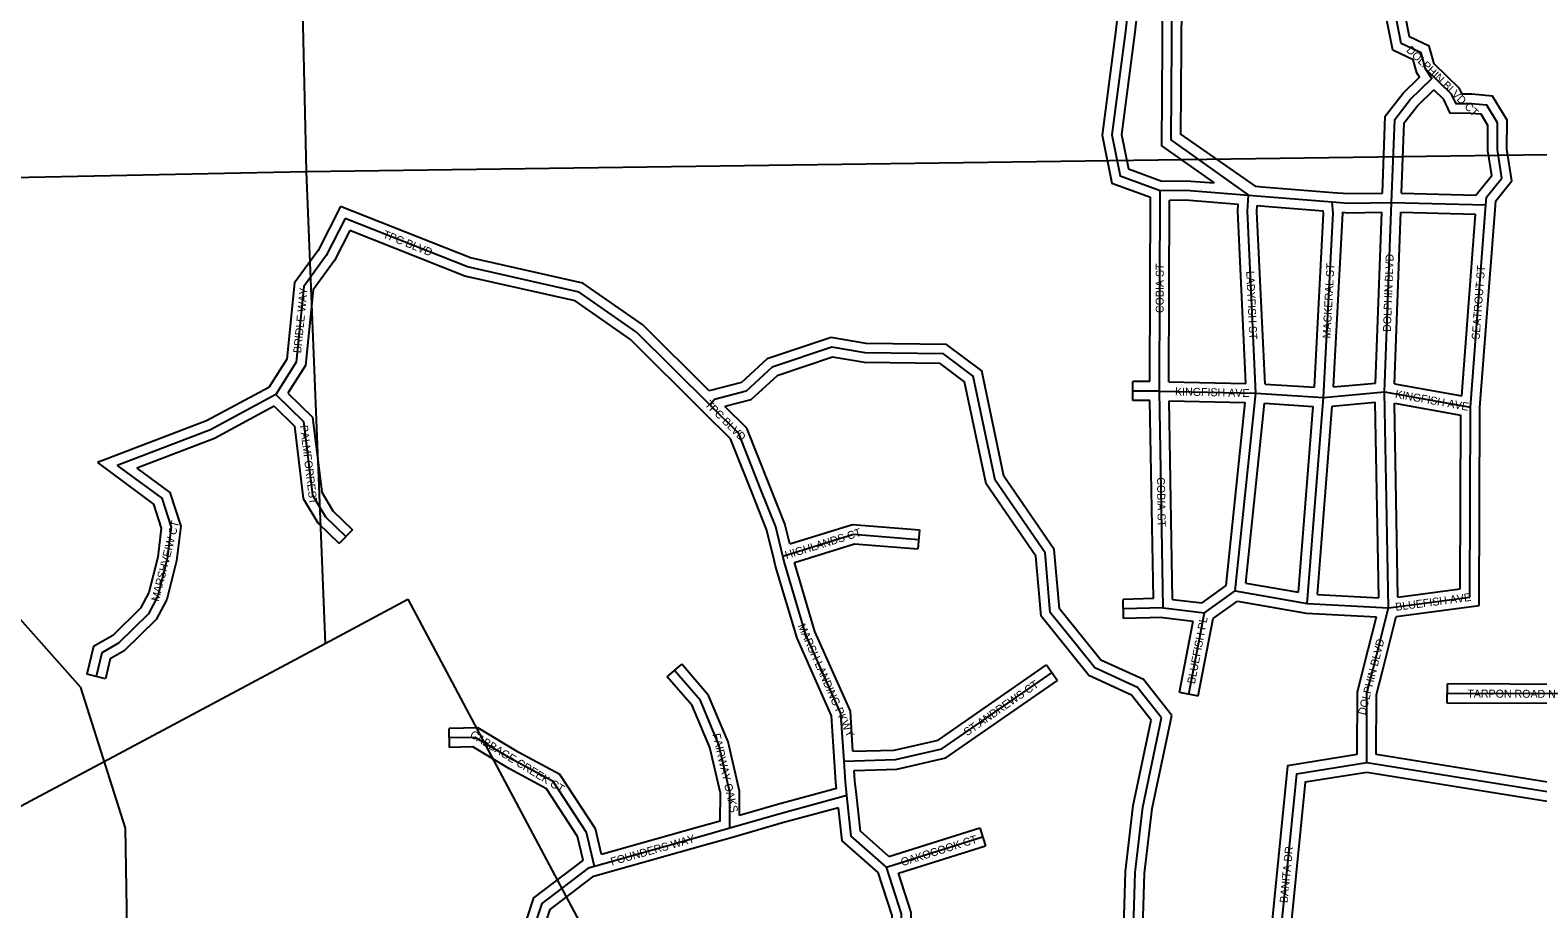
# Model space of a CAD drawing. Extents: x 418523 to 616617, y 1878279 to 2196743.
# Drawn here: x 528234 to 532974, y 2144434 to 2147195 of the extents above; entities that cross this region are included whole.
import ezdxf

# ---------------------------------------------------------------- set-up
doc = ezdxf.new("R2010")
doc.units = 0
for name, color, linetype in [('Level 1', 7, 'Continuous'), ('Level 31', 7, 'Continuous'), ('Level 32', 7, 'Continuous'), ('Level 34', 7, 'Continuous'), ('Level 7', 7, 'Continuous')]:
    doc.layers.add(name, color=color, linetype=linetype)

msp = doc.modelspace()

# ---------------------------------------------------------------- linework, layer by layer
at = {"layer": 'Level 1'}
for p, q in [((528994.118, 2151164.361), (529102.121, 2146750.126)), ((529102.121, 2146750.126), (534380.629, 2146823.435)), ((523683.255, 2146640.736), (529102.121, 2146750.126)), ((529102.121, 2146750.126), (529160.939, 2145267.663)), ((529160.939, 2145267.663), (529421.87, 2145406.895)), ((529421.87, 2145406.895), (531501.645, 2141501.797)), ((523746.09, 2142378.351), (529160.939, 2145267.663))]:
    msp.add_line(p, q, dxfattribs=at)
at = {"layer": 'Level 31'}
for p, q in [((532812.744, 2146670.338), (532861.265, 2146729.817)), ((531784.298, 2146060.703), (531786.467, 2146690.598)), ((532060.989, 2146625.642), (532064.319, 2146675.82)), ((532064.319, 2146675.82), (532117.359, 2146671.636)), ((532117.359, 2146671.636), (532327.308, 2146654.911)), ((532810.765, 2146645.615), (532812.744, 2146670.338)), ((532087.763, 2146054.201), (532060.989, 2146625.642)), ((532299.938, 2146040.741), (532330.66, 2146619.259)), ((532330.66, 2146619.259), (532327.308, 2146654.911)), ((532492.639, 2146058.264), (532514.571, 2146653.176)), ((532514.571, 2146653.176), (532810.765, 2146645.615)), ((532762.171, 2146010.061), (532810.765, 2146645.615)), ((531784.298, 2146060.703), (531700.925, 2146060.628)), ((531796.479, 2145379.48), (531784.298, 2146060.703)), ((531784.298, 2146060.703), (532087.763, 2146054.201)), ((532023.099, 2145432.887), (532087.763, 2146054.201)), ((532087.763, 2146054.201), (532299.938, 2146040.741)), ((532299.938, 2146040.741), (532492.639, 2146058.264)), ((532492.639, 2146058.264), (532762.171, 2146010.061)), ((532504.843, 2145379.586), (532492.639, 2146058.264)), ((530385.508, 2146034.649), (530371.864, 2146016.148)), ((530461.558, 2145927.096), (530371.864, 2146016.148)), ((532249.399, 2145393.193), (532299.938, 2146040.741)), ((532760.134, 2145413.625), (532762.171, 2146010.061)), ((530530.434, 2145754.106), (530461.558, 2145927.096)), ((531926.54, 2145363.756), (532023.099, 2145432.887)), ((532023.099, 2145432.887), (532249.399, 2145393.193)), ((531796.479, 2145379.48), (531671.091, 2145376.276)), ((531796.479, 2145379.48), (531926.54, 2145363.756)), ((532249.399, 2145393.193), (532504.843, 2145379.586)), ((532456.5, 2145188.455), (532504.843, 2145379.586)), ((532504.843, 2145379.586), (532760.134, 2145413.625)), ((531877.342, 2145108.62), (531926.54, 2145363.756)), ((532436.973, 2145111.42), (532456.5, 2145188.455)), ((532436.225, 2144893.212), (532436.973, 2145111.42)), ((533068.59, 2145109.256), (532689.62, 2145110.553)), ((533130.637, 2144781.727), (532436.225, 2144893.212)), ((530926.124, 2144565.296), (531228.691, 2144660.258))]:
    msp.add_line(p, q, dxfattribs=at)
for points in [[(531732.132, 2149160.207), (531727.81, 2147905.873), (531717.101, 2147547.316), (531677.348, 2147191.77), (531634.856, 2146866.054), (531660.621, 2146736.494), (531786.467, 2146690.598)], [(532621.485, 2147073.23), (532607.129, 2147123.103), (532544.387, 2147152.778), (532525.456, 2147249.946), (532544.932, 2147312.069), (532548.214, 2148270.731)], [(531823.649, 2147308.734), (531820.805, 2146849.773), (532064.319, 2146675.82)], [(532514.571, 2146653.176), (532524.306, 2146913.906), (532572.837, 2146976.293), (532640.643, 2147042.615), (532621.485, 2147073.23)], [(532861.265, 2146729.817), (532847.04, 2146818.604), (532847.33, 2146903.342), (532813.729, 2146958.737), (532765.428, 2146963.267), (532717.427, 2146963.431), (532703.005, 2146994.031), (532621.485, 2147073.23)], [(531786.467, 2146690.598), (531867.63, 2146691.409), (532064.319, 2146675.82)], [(532327.308, 2146654.911), (532377.507, 2146651.102), (532514.571, 2146653.176)], [(529224.08, 2146603.163), (529164.93, 2146486.266), (529094.481, 2146389.41), (529070.274, 2146151.281), (529005.808, 2146049.677)], [(530371.864, 2146016.148), (530140.549, 2146246.078), (529959.718, 2146371.82), (529609.454, 2146450.877), (529224.08, 2146603.163)], [(531525.734, 2145260.4), (531441.458, 2145365.069), (531424.734, 2145552.061), (531267.622, 2145781), (531198.64, 2146107.101), (531105.09, 2146177.253), (530859.721, 2146180.651), (530754.621, 2146198.474), (530567.13, 2146135.483), (530485.075, 2146060.123), (530385.508, 2146034.649)], [(529005.808, 2146049.677), (528800.461, 2145939.479), (528507.945, 2145827.409)], [(529005.808, 2146049.677), (529092.988, 2145964.995), (529121.543, 2145733.226), (529162.043, 2145665.437), (529226.25, 2145603.385)], [(528507.945, 2145827.409), (528647.798, 2145723.99), (528676.848, 2145633.33), (528664.81, 2145533.359), (528635.03, 2145417.086), (528605.46, 2145360.819), (528511.655, 2145268.775), (528459.125, 2145238.775), (528441.174, 2145163.92)], [(530600.754, 2145542.196), (530578.021, 2145634.651), (530530.434, 2145754.106)], [(530600.754, 2145542.196), (530822.691, 2145611.25), (531027.278, 2145594.536)], [(530792.74, 2144898.168), (530783.153, 2145047.312), (530673.161, 2145294.637), (530606.671, 2145518.171), (530600.754, 2145542.196)], [(531791.185, 2145033.997), (531715.72, 2145129.907), (531581.395, 2145191.471), (531525.734, 2145260.4)], [(530433.874, 2144687.391), (530433.951, 2144800.496), (530399.415, 2144949.727), (530341.157, 2145088.496), (530259.69, 2145182.975)], [(530792.74, 2144898.168), (530954.771, 2144903.06), (531100.793, 2144936.375), (531446.807, 2145176.298)], [(531696.311, 2144171.666), (531707.716, 2144548.767), (531731.793, 2144753.801), (531791.185, 2145033.997)], [(530008.68, 2144567.406), (529983.155, 2144673.692), (529878.546, 2144833.716), (529755.925, 2144899.61), (529633.33, 2144972.777), (529551.527, 2144970.883)], [(530801.839, 2144789.758), (530796.938, 2144833.418), (530792.74, 2144898.168)], [(532436.225, 2144893.212), (532215.032, 2144857.604), (532149.623, 2144203.197)], [(530801.839, 2144789.758), (530591.623, 2144732.665), (530433.874, 2144687.391)], [(530926.124, 2144565.296), (530815.61, 2144662.785), (530801.839, 2144789.758)], [(530433.874, 2144687.391), (530339.665, 2144660.443), (530008.68, 2144567.406)], [(530008.68, 2144567.406), (529988.764, 2144561.658), (529842.151, 2144450.521), (529783.095, 2144270.34), (529786.489, 2144247.779)], [(530973.797, 2144378.56), (530973.935, 2144418.201), (530926.124, 2144565.296)]]:
    msp.add_lwpolyline(points, dxfattribs=at)
at = {"layer": 'Level 32'}
for p, q in [((532779.001, 2146676.435), (532829.514, 2146738.356)), ((532841.904, 2146658.621), (532893.017, 2146721.277)), ((531754.401, 2146090.676), (531756.395, 2146669.631)), ((531814.4, 2146090.065), (531816.365, 2146660.893)), ((532085.38, 2146704.252), (532119.718, 2146701.544)), ((532119.742, 2146701.542), (532329.69, 2146684.817)), ((532545.685, 2146682.392), (532779.001, 2146676.435)), ((532840.679, 2146643.326), (532841.904, 2146658.621)), ((532056.293, 2146084.882), (532030.943, 2146625.934)), ((532030.944, 2146625.934), (532032.424, 2146648.252)), ((532091.036, 2146625.35), (532092.242, 2146643.522)), ((532116.474, 2146082.441), (532091.037, 2146625.35)), ((532092.243, 2146643.522), (532115.001, 2146641.728)), ((532114.977, 2146641.73), (532299.799, 2146627.006)), ((532271.588, 2146072.601), (532300.585, 2146618.646)), ((532300.585, 2146618.647), (532299.799, 2146627.006)), ((532331.735, 2146073.757), (532360.736, 2146619.871)), ((532360.736, 2146619.87), (532360.508, 2146622.305)), ((532463.632, 2146085.751), (532483.428, 2146622.701)), ((532523.58, 2146083.206), (532543.46, 2146622.427)), ((532543.46, 2146622.428), (532778.446, 2146616.428)), ((532734.788, 2146045.434), (532778.446, 2146616.428)), ((532792.17, 2146008.862), (532840.679, 2146643.326)), ((531754.4, 2146090.676), (531700.897, 2146090.628)), ((531700.953, 2146030.627), (531700.897, 2146090.628)), ((531814.4, 2146090.065), (532056.293, 2146084.882)), ((532116.474, 2146082.441), (532271.588, 2146072.601)), ((532331.735, 2146073.757), (532463.632, 2146085.751)), ((532523.58, 2146083.206), (532734.789, 2146045.434)), ((530435.995, 2145910.201), (530350.727, 2145994.858)), ((530487.123, 2145943.989), (530418.5, 2146012.122)), ((531754.83, 2146030.676), (531700.953, 2146030.627)), ((531765.951, 2145408.71), (531754.83, 2146030.676)), ((531826.009, 2145406.128), (531814.852, 2146030.041)), ((531814.852, 2146030.041), (532054.552, 2146024.905)), ((531994.658, 2145449.421), (532054.552, 2146024.905)), ((532055.835, 2145457.603), (532114.621, 2146022.436)), ((532114.621, 2146022.436), (532267.66, 2146012.727)), ((532222.059, 2145428.446), (532267.661, 2146012.727)), ((532281.701, 2145421.516), (532327.878, 2146013.157)), ((532327.878, 2146013.156), (532463.224, 2146025.464)), ((532474.268, 2145411.258), (532463.224, 2146025.464)), ((532523.291, 2146022.306), (532732.085, 2145984.964)), ((532534.234, 2145413.771), (532523.292, 2146022.305)), ((532790.045, 2145387.346), (532792.169, 2146008.863)), ((532730.224, 2145439.901), (532732.086, 2145984.964)), ((530502.562, 2145743.008), (530435.995, 2145910.201)), ((530558.307, 2145765.203), (530487.123, 2145943.989)), ((529247.098, 2145624.957), (529205.401, 2145581.812)), ((531029.72, 2145624.437), (531024.835, 2145564.636)), ((531918.56, 2145394.939), (531994.658, 2145449.421)), ((532055.835, 2145457.603), (532222.059, 2145428.446)), ((532534.234, 2145413.771), (532730.224, 2145439.903)), ((531765.952, 2145408.71), (531670.325, 2145406.267)), ((531671.858, 2145346.285), (531670.325, 2145406.267)), ((531826.008, 2145406.128), (531918.56, 2145394.94)), ((531953.733, 2145346.327), (532030.323, 2145401.161)), ((532030.323, 2145401.161), (532245.998, 2145363.331)), ((532281.702, 2145421.516), (532474.269, 2145411.258)), ((532528.947, 2145352.533), (532790.045, 2145387.346)), ((531795.055, 2145349.431), (531671.858, 2145346.285)), ((531795.055, 2145349.432), (531890.989, 2145337.835)), ((531847.885, 2145114.299), (531890.988, 2145337.834)), ((531906.8, 2145102.939), (531953.733, 2145346.327)), ((532245.997, 2145363.331), (532466.811, 2145351.568)), ((532427.416, 2145195.811), (532466.811, 2145351.569)), ((532485.585, 2145181.097), (532528.946, 2145352.533)), ((530236.97, 2145163.383), (530282.41, 2145202.566)), ((531429.712, 2145200.952), (531463.902, 2145151.645)), ((532406.985, 2145115.213), (532427.42, 2145195.826)), ((528470.347, 2145156.923), (528412, 2145170.916)), ((532466.961, 2145107.625), (532485.582, 2145181.082)), ((531847.885, 2145114.299), (531906.8, 2145102.939)), ((532406.314, 2144918.783), (532406.986, 2145115.214)), ((532466.315, 2144918.766), (532466.96, 2145107.624)), ((532689.518, 2145080.552), (532689.722, 2145140.553)), ((533093.458, 2145139.171), (532689.722, 2145140.553)), ((533043.725, 2145079.34), (532689.518, 2145080.552)), ((529552.222, 2144940.891), (529550.832, 2145000.876)), ((533093.21, 2144818.121), (532466.314, 2144918.766)), ((533108.791, 2144754.849), (532436.233, 2144862.826)), ((530933.284, 2144598.986), (531219.708, 2144688.882)), ((531219.708, 2144688.882), (531237.675, 2144631.634)), ((530964.025, 2144545.746), (531237.675, 2144631.634))]:
    msp.add_line(p, q, dxfattribs=at)
for points in [[(531702.028, 2149129.622), (531697.811, 2147906.372), (531687.15, 2147549.435), (531647.565, 2147195.378), (531604.47, 2146865.042), (531634.489, 2146714.091), (531756.395, 2146669.631)], [(531762.03, 2149129.996), (531757.809, 2147905.373), (531747.051, 2147545.198), (531707.132, 2147188.161), (531665.243, 2146867.066), (531686.754, 2146758.896), (531791.621, 2146720.651)], [(532593.82, 2147060.885), (532582.049, 2147101.779), (532517.842, 2147132.146), (532494.555, 2147251.67), (532514.947, 2147316.712), (532518.22, 2148272.68)], [(532648.11, 2147089.191), (532632.209, 2147144.428), (532570.932, 2147173.411), (532556.357, 2147248.224), (532574.917, 2147307.426), (532578.118, 2148242.455)], [(531793.649, 2147308.921), (531790.691, 2146831.536), (531956.465, 2146714.463)], [(531853.467, 2147279.148), (531850.92, 2146868.011), (532085.38, 2146704.252)], [(532893.016, 2146721.276), (532877.05, 2146820.941), (532877.36, 2146911.682), (532831.554, 2146987.198), (532766.882, 2146993.263), (532736.484, 2146993.367), (532727.82, 2147011.751), (532648.11, 2147089.191)], [(532485.655, 2146682.742), (532494.687, 2146924.691), (532550.406, 2146996.318), (532602.4, 2147047.174), (532593.82, 2147060.885)], [(532545.684, 2146682.393), (532553.925, 2146903.12), (532595.268, 2146956.267), (532646.87, 2147006.74)], [(532829.515, 2146738.356), (532817.032, 2146816.268), (532817.301, 2146895.001), (532795.904, 2146930.276), (532763.974, 2146933.271), (532698.37, 2146933.496), (532678.191, 2146976.311), (532646.87, 2147006.74)], [(531791.621, 2146720.651), (531868.667, 2146721.421), (531956.465, 2146714.463)], [(531816.366, 2146660.893), (531866.593, 2146661.396), (532032.424, 2146648.252)], [(532329.578, 2146684.826), (532378.417, 2146681.121), (532485.655, 2146682.742)], [(529209.664, 2146641.117), (529139.25, 2146501.962), (529065.454, 2146400.505), (529041.144, 2146161.369), (528984.691, 2146072.392)], [(530368.923, 2146061.371), (530159.834, 2146269.209), (529972.035, 2146399.795), (529618.322, 2146479.631), (529209.663, 2146641.117)], [(532360.508, 2146622.305), (532376.598, 2146621.084), (532483.428, 2146622.701)], [(529238.498, 2146565.207), (529190.61, 2146470.569), (529123.509, 2146378.315), (529099.404, 2146141.194), (529044.21, 2146054.201)], [(530350.714, 2145994.871), (530121.265, 2146222.947), (529947.4, 2146343.845), (529600.586, 2146422.123), (529238.499, 2146565.207)], [(531549.102, 2145279.215), (531470.53, 2145376.8), (531453.915, 2145562.558), (531295.737, 2145793.051), (531225.658, 2146124.338), (531115.272, 2146207.116), (530862.453, 2146210.617), (530752.209, 2146229.312), (530551.533, 2146161.891), (530470.335, 2146087.318), (530368.923, 2146061.371)], [(531502.366, 2145241.585), (531412.387, 2145353.338), (531395.553, 2145541.564), (531239.506, 2145768.948), (531171.623, 2146089.862), (531094.906, 2146147.391), (530856.99, 2146150.686), (530757.033, 2146167.636), (530582.728, 2146109.075), (530499.815, 2146032.927), (530418.5, 2146012.122)], [(528984.691, 2146072.392), (528787.951, 2145966.814), (528446.09, 2145835.836)], [(529044.209, 2146054.201), (529121.471, 2145979.151), (529150.544, 2145743.179), (529185.755, 2145684.242), (529247.098, 2145624.957)], [(529000.652, 2146012.861), (528812.971, 2145912.145), (528569.801, 2145818.979)], [(529000.652, 2146012.861), (529064.505, 2145950.838), (529092.542, 2145723.274), (529138.331, 2145646.633), (529205.401, 2145581.812)], [(528446.09, 2145835.836), (528622.181, 2145705.621), (528646.279, 2145630.413), (528635.26, 2145538.897), (528606.839, 2145427.932), (528581.091, 2145378.939), (528493.41, 2145292.904), (528432.976, 2145258.391), (528412, 2145170.916)], [(528569.801, 2145818.979), (528673.415, 2145742.359), (528707.416, 2145636.246), (528694.361, 2145527.82), (528663.22, 2145406.239), (528629.83, 2145342.698), (528529.899, 2145244.645), (528485.272, 2145219.159), (528470.347, 2145156.923)], [(530622.277, 2145580.311), (530606.66, 2145643.827), (530558.305, 2145765.209)], [(530571.621, 2145535.032), (530549.384, 2145625.474), (530502.564, 2145743.003)], [(530622.277, 2145580.311), (530819.334, 2145641.625), (531029.72, 2145624.437)], [(530636.831, 2145522), (530826.049, 2145580.875), (531024.835, 2145564.636)], [(530762.802, 2144896.243), (530753.558, 2145040.028), (530644.96, 2145284.221), (530577.712, 2145510.302), (530571.625, 2145535.021)], [(530820.82, 2144929.029), (530812.747, 2145054.596), (530701.363, 2145305.053), (530636.831, 2145522)], [(531758.925, 2145026.481), (531696.627, 2145105.656), (531562.485, 2145167.136), (531502.393, 2145241.551)], [(531823.445, 2145041.512), (531734.812, 2145154.158), (531600.305, 2145215.806), (531549.075, 2145279.248)], [(530463.902, 2144727.22), (530463.955, 2144803.912), (530428.066, 2144958.983), (530366.98, 2145104.489), (530282.41, 2145202.566)], [(530820.82, 2144929.029), (530950.945, 2144932.958), (531088.465, 2144964.334), (531429.712, 2145200.952)], [(530403.89, 2144710.016), (530403.949, 2144797.081), (530370.764, 2144940.472), (530315.335, 2145072.502), (530236.97, 2145163.383)], [(530824.688, 2144869.117), (530958.597, 2144873.161), (531113.121, 2144908.416), (531463.902, 2145151.645)], [(530030.572, 2144604.723), (530011.112, 2144685.755), (529899.477, 2144856.526), (529770.72, 2144925.717), (529641.279, 2145002.97), (529550.832, 2145000.876)], [(531666.325, 2144172.573), (531677.77, 2144550.974), (531702.158, 2144758.672), (531758.925, 2145026.481)], [(531726.299, 2144170.759), (531737.664, 2144546.56), (531761.428, 2144748.931), (531823.445, 2145041.512)], [(529973.031, 2144587.378), (529955.198, 2144661.631), (529857.616, 2144810.906), (529741.131, 2144873.502), (529625.38, 2144942.585), (529552.222, 2144940.891)], [(532406.312, 2144918.783), (532187.476, 2144883.555), (532122.21, 2144230.576)], [(530769.157, 2144811.969), (530767.046, 2144830.773), (530762.803, 2144896.227)], [(530831.652, 2144793.105), (530826.83, 2144836.062), (530824.688, 2144869.116)], [(532436.233, 2144862.826), (532242.588, 2144831.653), (532182.585, 2144231.326)], [(530769.157, 2144811.969), (530583.553, 2144761.561), (530463.903, 2144727.221)], [(530933.284, 2144598.986), (530844.181, 2144677.586), (530831.665, 2144792.993)], [(530775.803, 2144751.598), (530599.693, 2144703.769), (530442.15, 2144658.554)], [(530900.129, 2144548.223), (530787.039, 2144647.983), (530775.803, 2144751.598)], [(530403.89, 2144710.016), (530331.481, 2144689.306), (530030.572, 2144604.723)], [(530442.125, 2144658.546), (530347.85, 2144631.58), (530016.798, 2144538.526)], [(529973.031, 2144587.378), (529816.561, 2144468.768), (529755.855, 2144283.555)], [(530016.798, 2144538.526), (530002.442, 2144534.381), (529867.741, 2144432.273), (529813.821, 2144267.761), (529816.155, 2144252.243)], [(530943.848, 2144393.192), (530943.917, 2144413.5), (530900.128, 2144548.222)], [(531003.797, 2144378.455), (531003.951, 2144422.904), (530964.025, 2144545.747)]]:
    msp.add_lwpolyline(points, dxfattribs=at)
at = {"layer": 'Level 7'}
msp.add_lwpolyline([(528540.613, 2144245.313), (528533.714, 2144687.174), (528393.463, 2145129.453), (528102.741, 2145455.529)], dxfattribs=at)

# ---------------------------------------------------------------- texts
at = {"layer": 'Level 34'}
for s, height, rotation, p in [('DOLPHIN BLVD CT', 25, 315.826775, (532558.784, 2147129.605)), ('TPC BLVD', 25, 338.437378, (529340.553, 2146543.698)), ('DOLPHIN BLVD', 25, 87.887511, (532512.073, 2146246.201)), ('COBIA ST', 25, 89.80155, (531797.64, 2146305.687)), ('LADYFISH ST', 25, 272.681497, (532057.291, 2146437.498)), ('MACKERAL ST', 24.99916, 86.959047, (532322.266, 2146225.556)), ('SEATROUT ST', 25, 85.626561, (532790.86, 2146221.367)), ('BRIDLE WAY', 24.9992, 84.194256, (529085.637, 2146178.845)), ('KINGFISH AVE', 24.99916, 358.772008, (531833.27, 2146047.152)), ('KINGFISH AVE', 25, 349.859822, (532524.285, 2146039.908)), ('TPC BLVD', 25, 315.205214, (530353.256, 2146017.01)), ('PALMFORREST', 25, 277.022569, (529081.978, 2145952.146)), ('COBIA ST', 25, 271.023308, (531776.64, 2145789.778)), ('MARSHVEIW CT', 25, 75.642992, (528638.375, 2145398.044)), ('HIGHLANDS CT', 25, 17.282436, (530611.68, 2145532.506)), ('BLUEFISH AVE', 24.99916, 7.593858, (532527.844, 2145370.046)), ('MARSH LANDING PKWY', 25, 293.974961, (530646.665, 2145323.459)), ('BLUEFISH PL', 25, 79.084672, (531895.964, 2145139.187)), ('DOLPHIN BLVD', 25, 75.773789, (532432.032, 2145041.08)), ('ST.ANDREWS CT', 25, 34.736189, (531179.719, 2144975.894)), ('TARPON ROAD N', 25, 359.803319, (532752.449, 2145097.841)), ('CABBAGE CREEK CT', 25, 328.415522, (529614.426, 2144975.151)), ('FAIRWAY OAKS', 25, 283.029308, (530379.048, 2144982.301)), ('FOUNDERS WAY', 25, 15.699408, (530062.94, 2144569.677)), ('OAKOCOOK CT', 25, 17.424008, (530976.121, 2144567.89)), ('BANITA DR', 25, 84.290936, (532187.011, 2144451.591))]:
    msp.add_text(s, height=height, rotation=rotation, dxfattribs=at).set_placement(p)

doc.saveas('drawing.dxf')
